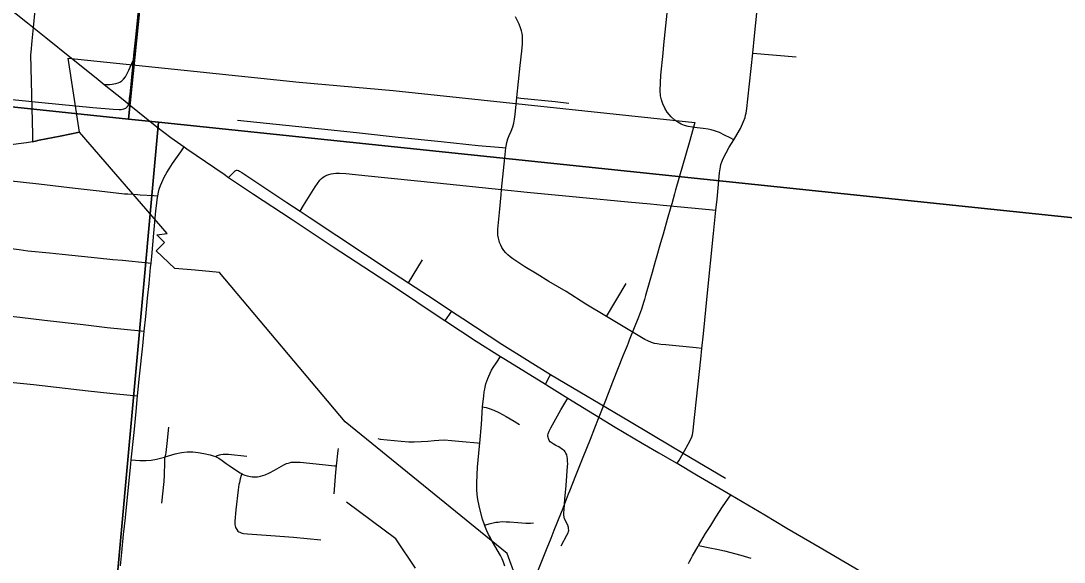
# Model space of a CAD drawing. Extents: x -1.4 to 35.4, y 0 to 22.
# Drawn here: x 28.505 to 29.309, y 15.202 to 15.619 of the extents above; entities that cross this region are included whole.
import ezdxf

# ---------------------------------------------------------------- set-up
doc = ezdxf.new("R2010")
doc.units = 0
for name, color, linetype in [('GM_X_City_Street', 7, 'Continuous'), ('GM_X_County_Road', 7, 'Continuous'), ('GM_X_County_Text', 7, 'Continuous'), ('GM_X_Minor_River', 7, 'Continuous'), ('GM_X_Section', 7, 'Continuous')]:
    doc.layers.add(name, color=color, linetype=linetype)

msp = doc.modelspace()

# ---------------------------------------------------------------- linework, layer by layer
at = {"layer": 'GM_X_City_Street'}
for p, q in [((29.06917, 15.59433), (29.10278, 15.59132)), ((28.80366, 15.41732), (28.81447, 15.435)), ((28.95649, 15.39118), (28.9715, 15.41678))]:
    msp.add_line(p, q, dxfattribs=at)
for points in [[(29.01104, 15.27811), (29.01215, 15.28005), (29.01553, 15.28599), (29.01648, 15.28765), (29.01952, 15.29276), (29.02196, 15.2978), (29.0227, 15.3001), (29.02322, 15.30329), (29.02359, 15.30625), (29.02685, 15.33701), (29.02919, 15.3583), (29.03006, 15.3667), (29.03124, 15.378), (29.03397, 15.40698), (29.03899, 15.45522), (29.04083, 15.47322), (29.04171, 15.48179), (29.04368, 15.50191), (29.04434, 15.50665), (29.04471, 15.50843), (29.0453, 15.51043), (29.04634, 15.5131), (29.05109, 15.52184), (29.05459, 15.52742), (29.05537, 15.52865), (29.05991, 15.5363), (29.06137, 15.53968), (29.06221, 15.54163), (29.06332, 15.54474), (29.06376, 15.54638), (29.06413, 15.54808), (29.06465, 15.55149), (29.06554, 15.55875), (29.06917, 15.59433), (29.07048, 15.60762), (29.07614, 15.66303)], [(29.05459, 15.52742), (29.05174, 15.52891), (29.04749, 15.53112), (29.04358, 15.53299), (29.03985, 15.53443), (29.03729, 15.53511), (29.03475, 15.53562), (29.03093, 15.53613), (29.02643, 15.53664), (29.02277, 15.53715), (29.01946, 15.53775), (29.01657, 15.5386), (29.01402, 15.53962), (29.01156, 15.54098), (29.00926, 15.54267), (29.00638, 15.54522), (29.00332, 15.54879), (29.00145, 15.55184), (28.99984, 15.55508), (28.99873, 15.55822), (28.99814, 15.56136), (28.9978, 15.56535), (28.99797, 15.57147), (28.99843, 15.57738), (29.00013, 15.59436), (29.00078, 15.60056), (29.00536, 15.64483)], [(29.03006, 15.3667), (29.02552, 15.36712), (29.00208, 15.36931), (28.99828, 15.36973), (28.99553, 15.37008), (28.99349, 15.37044), (28.99124, 15.37114), (28.98829, 15.37247), (28.98603, 15.3736), (28.95649, 15.39118), (28.94057, 15.40065), (28.92529, 15.41049), (28.9119, 15.41834), (28.9029, 15.42381), (28.89345, 15.42958), (28.88422, 15.43584), (28.88209, 15.43733), (28.88031, 15.43872), (28.87869, 15.44032), (28.87714, 15.4422), (28.87574, 15.44442), (28.87487, 15.44635), (28.874, 15.4483), (28.87358, 15.44967), (28.87302, 15.45177), (28.87269, 15.45408), (28.87253, 15.45622), (28.87259, 15.45856), (28.87396, 15.4715), (28.87517, 15.48508), (28.87556, 15.48909), (28.87796, 15.51348), (28.87855, 15.51875), (28.87886, 15.5212), (28.87904, 15.52263), (28.87954, 15.52535), (28.88036, 15.52824), (28.88144, 15.53076), (28.88294, 15.53418), (28.88407, 15.53739), (28.88485, 15.54021), (28.88548, 15.54325), (28.886, 15.54701), (28.8873, 15.55996), (28.88978, 15.58472), (28.89107, 15.59578), (28.89165, 15.60141), (28.89174, 15.60388), (28.89167, 15.60584), (28.89158, 15.60751), (28.89133, 15.60941), (28.89092, 15.61138), (28.89031, 15.61308), (28.88896, 15.6166), (28.88618, 15.6222)], [(28.8873, 15.55996), (28.89032, 15.55965), (28.9169, 15.55691), (28.92729, 15.55582)], [(28.67182, 15.54272), (28.71659, 15.53789), (28.74396, 15.53506), (28.76602, 15.53294), (28.79574, 15.52961), (28.82894, 15.52614), (28.8575, 15.52315), (28.87611, 15.52146), (28.87886, 15.5212)], [(28.43866, 15.5017), (28.44044, 15.50157), (28.44387, 15.50132), (28.45377, 15.50051), (28.45973, 15.49987), (28.47151, 15.49849), (28.47963, 15.49753), (28.49496, 15.49598), (28.51866, 15.49355), (28.54659, 15.4903), (28.56517, 15.48806), (28.58471, 15.48594), (28.58726, 15.48572), (28.59462, 15.48521), (28.59665, 15.48508), (28.60729, 15.48454), (28.61036, 15.48438)], [(28.66498, 15.49853), (28.66836, 15.50185), (28.66953, 15.503), (28.67014, 15.50345), (28.67099, 15.50394), (28.67164, 15.50407), (28.67256, 15.50389), (28.67346, 15.50335), (28.67512, 15.50226), (28.71001, 15.47921), (28.72009, 15.47248), (28.72714, 15.46777), (28.79188, 15.42502), (28.80366, 15.41732), (28.82349, 15.40442), (28.83696, 15.39542), (28.84556, 15.38967), (28.87578, 15.36992), (28.91329, 15.34649), (28.9741, 15.3105), (29.00742, 15.2907), (29.01432, 15.2867), (29.01553, 15.28599), (29.04813, 15.26657)], [(28.72009, 15.47248), (28.72275, 15.47676), (28.73177, 15.49128), (28.73364, 15.4939), (28.73539, 15.49628), (28.7367, 15.49759), (28.73789, 15.49859), (28.73926, 15.49947), (28.7407, 15.50015), (28.74239, 15.50084), (28.74408, 15.50122), (28.74589, 15.50153), (28.74756, 15.50164), (28.75038, 15.50171), (28.75547, 15.50148), (28.77267, 15.49974), (28.82596, 15.49424), (28.87556, 15.48909), (28.89519, 15.48705), (28.93558, 15.48323), (28.973, 15.47975), (28.99046, 15.47804), (29.00013, 15.47716), (29.03559, 15.47373), (29.04083, 15.47322)], [(28.43347, 15.45129), (28.43644, 15.45085), (28.44112, 15.45016), (28.44845, 15.44921), (28.45339, 15.44864), (28.46453, 15.44753), (28.47442, 15.44649), (28.48058, 15.44576), (28.48921, 15.44467), (28.49723, 15.44371), (28.50339, 15.44291), (28.51016, 15.44201), (28.52682, 15.44038), (28.53671, 15.43938), (28.55155, 15.43787), (28.5639, 15.43641), (28.57566, 15.43522), (28.58309, 15.43459), (28.60281, 15.43256), (28.60514, 15.43232)], [(28.42827, 15.39948), (28.4313, 15.39907), (28.43536, 15.39853), (28.43844, 15.39806), (28.44771, 15.39693), (28.47422, 15.39417), (28.50391, 15.39079), (28.5231, 15.38851), (28.5527, 15.38501), (28.57126, 15.38291), (28.59749, 15.38022), (28.59991, 15.37997)], [(28.83696, 15.39542), (28.8356, 15.39349), (28.83278, 15.38947), (28.83181, 15.38808)], [(28.87801, 15.19873), (28.87687, 15.20196), (28.87592, 15.20438), (28.87467, 15.20703), (28.86854, 15.21756), (28.8669, 15.22056), (28.8655, 15.2233), (28.86417, 15.22617), (28.86262, 15.22989), (28.8624, 15.23057), (28.86089, 15.23513), (28.85881, 15.24289), (28.85756, 15.24881), (28.85704, 15.25178), (28.85671, 15.25454), (28.85646, 15.2573), (28.85634, 15.26001), (28.85633, 15.26297), (28.85699, 15.27524), (28.8585, 15.29129), (28.8587, 15.29365), (28.85991, 15.30804), (28.86091, 15.32175), (28.86177, 15.33012), (28.8622, 15.3333), (28.8625, 15.33518), (28.8628, 15.33668), (28.86343, 15.33924), (28.86406, 15.34134), (28.86483, 15.34341), (28.86567, 15.34539), (28.86778, 15.34979), (28.86897, 15.35191), (28.87179, 15.35614), (28.8747, 15.36051)], [(28.42429, 15.35202), (28.42472, 15.35126), (28.42523, 15.35056), (28.42574, 15.35007), (28.42636, 15.34958), (28.42742, 15.34905), (28.42856, 15.34876), (28.43079, 15.34846), (28.43181, 15.34836), (28.4388, 15.34746), (28.45432, 15.34562), (28.46451, 15.34444), (28.48366, 15.34224), (28.49662, 15.34065), (28.51455, 15.33876), (28.55657, 15.3341), (28.57327, 15.33226), (28.59154, 15.33041), (28.59483, 15.33008)], [(28.91329, 15.34649), (28.91229, 15.34465), (28.91001, 15.34046), (28.90926, 15.3391)], [(28.86091, 15.32175), (28.86198, 15.32145), (28.86359, 15.32102), (28.866, 15.32028), (28.86946, 15.31909), (28.87342, 15.31735), (28.87894, 15.31426), (28.88513, 15.31047), (28.88716, 15.30936), (28.88813, 15.3088), (28.88933, 15.3081)], [(28.92155, 15.21444), (28.92591, 15.22266), (28.92683, 15.22461), (28.92711, 15.22544), (28.9273, 15.22636), (28.92721, 15.22776), (28.92711, 15.22861), (28.92655, 15.23039), (28.92411, 15.23543), (28.92378, 15.23665), (28.92359, 15.23833), (28.92362, 15.24), (28.92378, 15.2425), (28.92433, 15.25056), (28.92526, 15.26095), (28.92647, 15.27588), (28.92655, 15.27763), (28.92645, 15.27987), (28.92637, 15.28144), (28.92609, 15.28302), (28.92572, 15.28459), (28.92508, 15.28598), (28.92445, 15.28697), (28.92396, 15.28765), (28.92257, 15.28886), (28.9196, 15.29071), (28.91741, 15.29189), (28.91525, 15.29312), (28.91311, 15.2947), (28.91228, 15.29572), (28.91159, 15.29718), (28.91135, 15.29813), (28.9112, 15.29899), (28.91117, 15.2998), (28.91133, 15.30084), (28.91209, 15.30295), (28.91339, 15.30545), (28.92124, 15.31943), (28.92655, 15.32826)], [(28.61615, 15.28316), (28.61654, 15.28482), (28.6168, 15.28634), (28.61699, 15.28868), (28.6175, 15.29335), (28.61878, 15.30586)], [(28.78012, 15.29713), (28.78192, 15.29675), (28.79794, 15.29517), (28.804, 15.29466), (28.808, 15.2946), (28.8134, 15.29483), (28.81874, 15.2952), (28.82343, 15.29578), (28.82715, 15.29604), (28.83142, 15.29614), (28.83692, 15.29571), (28.8454, 15.29484), (28.85694, 15.29381), (28.8587, 15.29365)], [(28.74817, 15.27607), (28.74946, 15.28786), (28.74969, 15.28962)], [(28.58988, 15.2808), (28.59647, 15.28037), (28.60144, 15.28025), (28.60514, 15.28058), (28.60941, 15.28134), (28.61542, 15.28292), (28.61615, 15.28316), (28.62377, 15.28539), (28.62863, 15.28643), (28.63294, 15.28693), (28.63729, 15.28695), (28.64162, 15.28649), (28.64588, 15.28563), (28.65085, 15.28455), (28.65315, 15.28392), (28.65484, 15.28329), (28.65736, 15.28199), (28.65999, 15.28038), (28.66321, 15.27804)], [(28.6135, 15.24745), (28.61528, 15.26404), (28.61558, 15.26908), (28.61566, 15.27107), (28.61575, 15.27723), (28.61573, 15.27884), (28.61575, 15.28031), (28.61586, 15.28159), (28.61615, 15.28316)], [(28.65484, 15.28329), (28.65572, 15.28379), (28.65632, 15.28411), (28.6573, 15.28451), (28.65798, 15.2847), (28.65892, 15.28488), (28.66074, 15.28505), (28.66139, 15.28508), (28.66344, 15.2851), (28.66496, 15.28503), (28.67903, 15.28356)], [(28.66321, 15.27804), (28.66547, 15.27643), (28.67099, 15.27246), (28.67398, 15.27064), (28.675, 15.27013)], [(28.675, 15.27013), (28.67619, 15.26952), (28.6776, 15.26895), (28.67937, 15.26844), (28.68052, 15.26819), (28.68314, 15.26776), (28.68414, 15.26768), (28.68629, 15.26765), (28.68737, 15.26774), (28.68857, 15.26792), (28.68968, 15.26818), (28.69318, 15.26918), (28.69662, 15.27071), (28.70045, 15.27279), (28.7075, 15.27683), (28.70968, 15.27788), (28.71083, 15.27829), (28.71198, 15.2786), (28.71333, 15.27886), (28.71493, 15.27903), (28.71682, 15.27911), (28.72027, 15.27898), (28.72753, 15.27834), (28.73978, 15.27704), (28.74674, 15.27623), (28.74817, 15.27607)], [(28.74628, 15.2546), (28.74764, 15.2713), (28.74817, 15.27607)], [(28.675, 15.27013), (28.67456, 15.26865), (28.67391, 15.26623), (28.67326, 15.26322), (28.67299, 15.26176), (28.67235, 15.25755), (28.6705, 15.24214), (28.66977, 15.23352), (28.66977, 15.23219), (28.66987, 15.23097), (28.67005, 15.22993), (28.67039, 15.22865), (28.67125, 15.22699), (28.67221, 15.22592), (28.67285, 15.22539), (28.67359, 15.22491), (28.67456, 15.22445), (28.67547, 15.22416), (28.6764, 15.22397), (28.67957, 15.22364), (28.69756, 15.22244), (28.71492, 15.22111), (28.73599, 15.21924)], [(29.0274, 15.21471), (29.03284, 15.22392), (29.03682, 15.23022), (29.04087, 15.23656), (29.04598, 15.24454), (29.05237, 15.25372)], [(28.8624, 15.23057), (28.86327, 15.2308), (28.86595, 15.23151), (28.87003, 15.23243), (28.87114, 15.23264), (28.87195, 15.23276), (28.87288, 15.23286), (28.87421, 15.23297), (28.87648, 15.23314), (28.87909, 15.23311), (28.88031, 15.23306), (28.88151, 15.23298), (28.88794, 15.23242), (28.8941, 15.23203), (28.89786, 15.23202), (28.90014, 15.23217)], [(29.01963, 15.20089), (29.02052, 15.2025), (29.0217, 15.20465), (29.02285, 15.20681), (29.02685, 15.21377), (29.0274, 15.21471)], [(29.0274, 15.21471), (29.03601, 15.21298), (29.04148, 15.21189), (29.0475, 15.21054), (29.06, 15.20722), (29.06769, 15.20491)]]:
    msp.add_lwpolyline(points, dxfattribs=at)
at = {"layer": 'GM_X_County_Road'}
for points in [[(28.5916, 15.58917), (28.59194, 15.59261), (28.59357, 15.60883), (28.59629, 15.63536), (28.59882, 15.66332), (28.60059, 15.68287), (28.60071, 15.68469), (28.6012, 15.68966)], [(28.43741, 15.67597), (28.45717, 15.65993), (28.48473, 15.63771), (28.50994, 15.61753), (28.52404, 15.60633), (28.54385, 15.59033), (28.56274, 15.57517), (28.56894, 15.57022)], [(28.56894, 15.57022), (28.57101, 15.57022), (28.57309, 15.57022), (28.57523, 15.57036), (28.57648, 15.57054), (28.57808, 15.57082), (28.57969, 15.57129), (28.58105, 15.57193), (28.58258, 15.57304), (28.58403, 15.57428), (28.58538, 15.57602), (28.58625, 15.57756), (28.58712, 15.5792), (28.58808, 15.58113), (28.58918, 15.58353), (28.5916, 15.58917)], [(28.5883, 15.55465), (28.58865, 15.55944), (28.58895, 15.56243), (28.5916, 15.58917)], [(28.56894, 15.57022), (28.58361, 15.55852), (28.5883, 15.55465)], [(28.4452, 15.56391), (28.45821, 15.56264), (28.50314, 15.55806), (28.52097, 15.55616), (28.56017, 15.55247), (28.57583, 15.55107), (28.58045, 15.55081), (28.5821, 15.55089), (28.58411, 15.55133), (28.58568, 15.55194), (28.58699, 15.55307), (28.5883, 15.55465)], [(28.5883, 15.55465), (28.60969, 15.53743), (28.62054, 15.52913), (28.63071, 15.52201)], [(28.61036, 15.48438), (28.61096, 15.48722), (28.61154, 15.48952), (28.61245, 15.49219), (28.61348, 15.4946), (28.61538, 15.49856), (28.61746, 15.50225), (28.61913, 15.50515), (28.62183, 15.50931), (28.62802, 15.51817), (28.63071, 15.52201)], [(28.63071, 15.52201), (28.63275, 15.52058), (28.66148, 15.50089), (28.66498, 15.49853)], [(28.66498, 15.49853), (28.67641, 15.49079), (28.68411, 15.4856), (28.71314, 15.46647), (28.74567, 15.44499), (28.79286, 15.41411), (28.82827, 15.3904), (28.83181, 15.38808), (28.85582, 15.37237), (28.8747, 15.36051)], [(28.60514, 15.43232), (28.60566, 15.43756), (28.60727, 15.45546), (28.60893, 15.47275), (28.60956, 15.47859), (28.60992, 15.48157), (28.61036, 15.48438)], [(28.59991, 15.37997), (28.6011, 15.39116), (28.60248, 15.40529), (28.60361, 15.41672), (28.6048, 15.42895), (28.60514, 15.43232)], [(28.59483, 15.33008), (28.59636, 15.34515), (28.5987, 15.36863), (28.59991, 15.37997)], [(28.8747, 15.36051), (28.87845, 15.35816), (28.90926, 15.3391)], [(28.90926, 15.3391), (28.91015, 15.33855), (28.9183, 15.33345), (28.92655, 15.32826)], [(28.58988, 15.2808), (28.59205, 15.30189), (28.59358, 15.31797), (28.59483, 15.33008)], [(28.92655, 15.32826), (28.96308, 15.30602), (28.98389, 15.29365), (28.99682, 15.28627), (29.01028, 15.27857), (29.01104, 15.27811)], [(28.58565, 15.23905), (28.58722, 15.25423), (28.58957, 15.2778), (28.58988, 15.2808)], [(29.01104, 15.27811), (29.02595, 15.26929), (29.05237, 15.25372)], [(29.05237, 15.25372), (29.07867, 15.23852), (29.0956, 15.22822), (29.12126, 15.2131), (29.14792, 15.19755), (29.16554, 15.18708)], [(28.5815, 15.19897), (28.58256, 15.20947), (28.58396, 15.22335), (28.58534, 15.23601), (28.58565, 15.23905)]]:
    msp.add_lwpolyline(points, dxfattribs=at)
at = {"layer": 'GM_X_County_Text'}
for points in [[(28.51551, 15.62742), (28.51422, 15.61402), (28.51323, 15.60365), (28.5124, 15.59501), (28.51223, 15.59325), (28.51363, 15.53138), (28.51376, 15.526), (28.51385, 15.52602), (28.51717, 15.52676), (28.51724, 15.52678), (28.51756, 15.52685), (28.51889, 15.52712), (28.53515, 15.5303), (28.55009, 15.53324), (28.54125, 15.59036), (28.54135, 15.59035), (28.63827, 15.58037), (28.71936, 15.57201), (28.79193, 15.56541), (29.02461, 15.54092), (29.02011, 15.52515), (29.01, 15.48976), (29.00978, 15.48899), (29.00886, 15.48574), (29.00671, 15.47813), (29.00608, 15.47591), (29.00327, 15.46614), (29.00003, 15.4548), (28.99814, 15.44816), (28.99477, 15.43635), (28.99398, 15.43359), (28.9916, 15.42523), (28.98982, 15.41902), (28.98653, 15.40748), (28.98567, 15.40445), (28.98524, 15.40295), (28.98355, 15.39704), (28.98101, 15.39064), (28.97403, 15.37303), (28.9731, 15.37066), (28.97232, 15.36871), (28.96941, 15.36136), (28.96117, 15.34056), (28.95559, 15.32648), (28.95359, 15.32143), (28.95, 15.31239), (28.94717, 15.30524), (28.94371, 15.29651), (28.93814, 15.28246), (28.93256, 15.26837), (28.92791, 15.25664), (28.92698, 15.25428), (28.92214, 15.24208), (28.9214, 15.2402), (28.91588, 15.22628), (28.91344, 15.22011), (28.9105, 15.21269), (28.90231, 15.19204)], [(28.89368, 15.17064), (28.87988, 15.20852), (28.75488, 15.31009), (28.65804, 15.42519), (28.63911, 15.42702), (28.6235, 15.42831), (28.60923, 15.44181), (28.61558, 15.44835), (28.60964, 15.45411), (28.61765, 15.4552), (28.55009, 15.53324), (28.53515, 15.5303), (28.51889, 15.52712), (28.51756, 15.52685), (28.51724, 15.52678), (28.51717, 15.52676), (28.51385, 15.52602), (28.51376, 15.526), (28.50902, 15.52515), (28.46447, 15.51936)]]:
    msp.add_lwpolyline(points, dxfattribs=at)
at = {"layer": 'GM_X_Minor_River'}
msp.add_lwpolyline([(28.80907, 15.1973), (28.79397, 15.22), (28.75584, 15.24811)], dxfattribs=at)
at = {"layer": 'GM_X_Section'}
for points in [[(28.69084, 16.55237), (28.58778, 15.54345), (27.5793, 15.64992), (27.67732, 16.65174)], [(29.69751, 16.45047), (29.59967, 15.43769), (28.61083, 15.54116), (28.58778, 15.54345), (28.69084, 16.55237)], [(28.58778, 15.54345), (28.61083, 15.54116), (28.5233, 14.5759), (27.48098, 14.67461), (27.5793, 15.64992)], [(29.59967, 15.43769), (29.51823, 14.47498), (28.5233, 14.5759), (28.61083, 15.54116)]]:
    msp.add_lwpolyline(points, close=True, dxfattribs=at)

doc.saveas('drawing.dxf')
